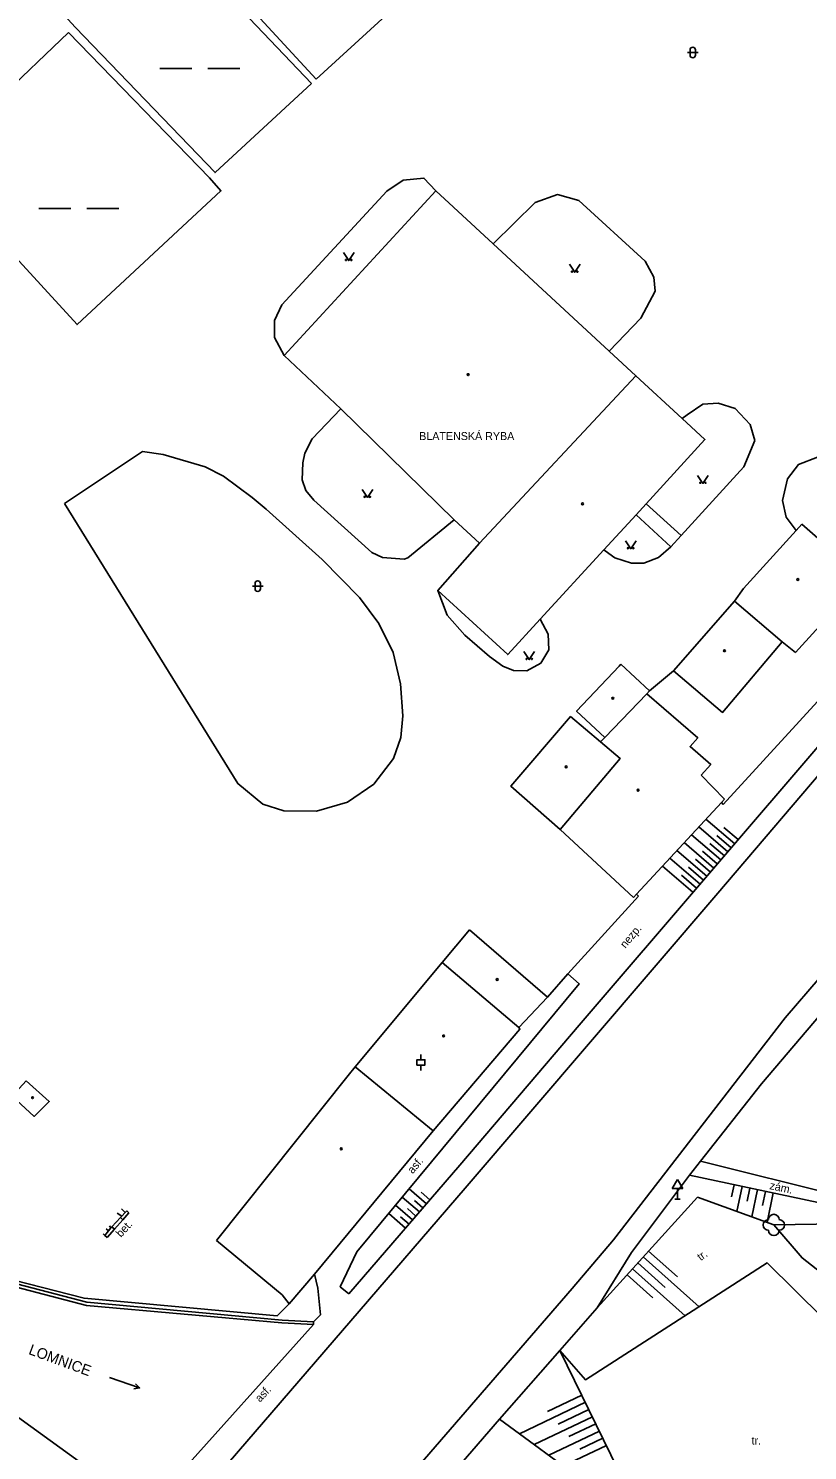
# Model space of a CAD drawing. Extents: x -794191 to -788944, y -1117087 to -1105044.
# Drawn here: x -791703.3 to -791630.3, y -1110947.5 to -1110814.2 of the extents above; entities that cross this region are included whole.
import ezdxf

# ---------------------------------------------------------------- set-up
doc = ezdxf.new("R2010")
doc.units = 0
for name, color, linetype in [('Doplněk polohopisu', 7, 'Continuous'), ('Doplňkové značky', 7, 'Continuous'), ('Hranice - ploty_ zdi', 7, 'Continuous'), ('Komunikace', 7, 'Continuous'), ('Pomocné popisy', 7, 'Continuous'), ('Popisy budov', 7, 'Continuous'), ('Stavební objekty', 7, 'Continuous'), ('Vodstvo', 7, 'Continuous'), ('Výškopis', 7, 'Continuous'), ('Zeleň', 7, 'Continuous'), ('Značky druhů budov', 7, 'Continuous'), ('Značky druhů pozemků', 7, 'Continuous')]:
    doc.layers.add(name, color=color, linetype=linetype)

msp = doc.modelspace()

# ---------------------------------------------------------------- linework, layer by layer
at = {"layer": 'Doplněk polohopisu'}
for p, q in [((-791641.53, -1110850.46), (-791640.07, -1110849.46)), ((-791640.07, -1110849.46), (-791638.64, -1110849.36)), ((-791638.64, -1110849.36), (-791637.04, -1110849.85)), ((-791642.02, -1110850.8), (-791641.53, -1110850.46)), ((-791637.04, -1110849.85), (-791635.63, -1110851.37)), ((-791635.63, -1110851.37), (-791635.2, -1110852.87)), ((-791635.2, -1110852.87), (-791636.24, -1110855.34)), ((-791636.24, -1110855.34), (-791642.12, -1110861.78)), ((-791642.12, -1110861.78), (-791645.4, -1110858.79)), ((-791646.34, -1110859.82), (-791643.08, -1110862.82)), ((-791643.08, -1110862.82), (-791644.22, -1110863.83)), ((-791642.12, -1110861.78), (-791643.08, -1110862.82)), ((-791649.23, -1110863.21), (-791649.37, -1110863.11)), ((-791648.32, -1110863.85), (-791649.23, -1110863.21)), ((-791646.78, -1110864.35), (-791648.32, -1110863.85)), ((-791644.22, -1110863.83), (-791645.6, -1110864.35)), ((-791645.6, -1110864.35), (-791646.78, -1110864.35)), ((-791658.83, -1110874.01), (-791660.08, -1110873.09)), ((-791645.07, -1110876.32), (-791642.84, -1110874.46)), ((-791604.62, -1110877.93), (-791634.58, -1110913.16)), ((-791640.3, -1110920.39), (-791634.58, -1110913.16)), ((-791641.34, -1110921.72), (-791640.3, -1110920.39)), ((-791623.99, -1110924.48), (-791640.3, -1110920.39))]:
    msp.add_line(p, q, dxfattribs=at)
for points in [[(-791680.22, -1110841.61), (-791679.55, -1110840.16), (-791669.69, -1110829.48), (-791668.18, -1110828.47), (-791666.23, -1110828.27), (-791665.12, -1110829.47)], [(-791659.74, -1110834.44), (-791655.8, -1110830.56), (-791653.7, -1110829.82), (-791651.7, -1110830.38), (-791645.49, -1110836.04), (-791644.68, -1110837.55), (-791644.54, -1110838.87), (-791645.89, -1110841.39), (-791648.86, -1110844.49)], [(-791679.34, -1110844.89), (-791680.24, -1110843.22), (-791680.22, -1110841.61)], [(-791677.38, -1110854.05), (-791676.69, -1110852.71), (-791674, -1110849.89)], [(-791699.92, -1110858.78), (-791692.62, -1110853.9), (-791690.66, -1110854.17), (-791686.74, -1110855.33), (-791685.02, -1110856.22), (-791682.33, -1110858.21), (-791681.03, -1110859.29), (-791675.78, -1110864.01), (-791672.28, -1110867.59), (-791670.44, -1110870.01), (-791669.1, -1110872.74), (-791668.41, -1110875.67), (-791668.2, -1110878.65), (-791668.4, -1110880.7), (-791669.08, -1110882.65), (-791670.93, -1110885.08), (-791673.4, -1110886.75), (-791676.3, -1110887.59), (-791679.36, -1110887.56)], [(-791663.39, -1110860.3), (-791667.74, -1110863.87), (-791668.07, -1110863.97), (-791670.11, -1110863.83), (-791671.11, -1110863.37), (-791676.55, -1110858.44), (-791677.29, -1110857.56), (-791677.65, -1110856.56), (-791677.59, -1110854.97), (-791677.38, -1110854.05)], [(-791631.33, -1110861.29), (-791632.25, -1110860.05), (-791632.6, -1110858.5), (-791632.13, -1110856.45), (-791631.11, -1110855.12), (-791629.33, -1110854.41), (-791627.62, -1110854.51), (-791625.82, -1110855.45), (-791617.35, -1110863.84), (-791615.82, -1110862.54)], [(-791679.36, -1110887.56), (-791681.32, -1110886.94), (-791683.66, -1110885.02), (-791699.92, -1110858.78)], [(-791660.08, -1110873.09), (-791662.39, -1110871.12), (-791664.06, -1110869.22), (-791664.93, -1110866.93)], [(-791655.33, -1110869.61), (-791654.57, -1110871.02), (-791654.52, -1110872.48), (-791655.27, -1110873.72), (-791656.59, -1110874.46), (-791657.83, -1110874.43), (-791658.83, -1110874.01)], [(-791652.74, -1110902.86), (-791651.66, -1110903.79), (-791672.5, -1110928.9)], [(-791649.98, -1110934.14), (-791646.78, -1110928.96), (-791641.34, -1110921.72)], [(-791641.34, -1110921.72), (-791623.23, -1110925.55)], [(-791672.5, -1110928.9), (-791674.07, -1110932.17), (-791673.27, -1110932.84)], [(-791675.93, -1110934.81), (-791676.16, -1110932.29), (-791676.47, -1110930.98)]]:
    msp.add_lwpolyline(points, dxfattribs=at)
at = {"layer": 'Doplňkové značky'}
for p, q in [((-791642.45, -1110922.104), (-791642.95, -1110922.97)), ((-791642.95, -1110922.97), (-791641.95, -1110922.97)), ((-791642.45, -1110922.104), (-791641.95, -1110922.97)), ((-791642.45, -1110923.97), (-791642.45, -1110922.97)), ((-791642.7, -1110923.97), (-791642.2, -1110923.97))]:
    msp.add_line(p, q, dxfattribs=at)
at = {"layer": 'Hranice - ploty_ zdi'}
for p, q in [((-791615.82, -1110862.54), (-791638.16, -1110886.96)), ((-791638.34, -1110886.8), (-791638.16, -1110886.96)), ((-791646.3, -1110895.38), (-791646.1, -1110895.56)), ((-791694.56, -1110925.54), (-791695, -1110925.27)), ((-791694.67, -1110925.69), (-791694.56, -1110925.54)), ((-791694.23, -1110925.2), (-791694.57, -1110924.87)), ((-791694.56, -1110925.54), (-791694.23, -1110925.2)), ((-791693.88, -1110925.24), (-791694.44, -1110925.89)), ((-791694.23, -1110925.2), (-791694.08, -1110925.06)), ((-791694.08, -1110925.06), (-791693.88, -1110925.24)), ((-791696.15, -1110927.36), (-791695.8, -1110926.92)), ((-791695.8, -1110926.92), (-791696.01, -1110926.75)), ((-791695.25, -1110926.78), (-791695.93, -1110927.55)), ((-791695.8, -1110926.92), (-791695.59, -1110926.66)), ((-791695.59, -1110926.66), (-791695.7, -1110926.46)), ((-791695.59, -1110926.66), (-791695.47, -1110926.57)), ((-791695.47, -1110926.57), (-791694.67, -1110925.69)), ((-791695.25, -1110926.78), (-791695.47, -1110926.57)), ((-791694.44, -1110925.89), (-791695.25, -1110926.78)), ((-791694.44, -1110925.89), (-791694.67, -1110925.69)), ((-791696.15, -1110927.36), (-791696.31, -1110927.21)), ((-791695.93, -1110927.55), (-791696.15, -1110927.36)), ((-791697.82, -1110933.63), (-791679.51, -1110935.31)), ((-791692.2, -1110953.12), (-791676.58, -1110935.71)), ((-791679.56, -1110935.55), (-791676.58, -1110935.71)), ((-791679.51, -1110935.31), (-791676.57, -1110935.47))]:
    msp.add_line(p, q, dxfattribs=at)
for points in [[(-791673.27, -1110932.84), (-791662.87, -1110920.78), (-791651.66, -1110907.64), (-791627.81, -1110879.83), (-791617.05, -1110867.16), (-791615.8, -1110865.79), (-791615.34, -1110865.3), (-791615.82, -1110862.54)], [(-791654.65, -1110905.02), (-791652.74, -1110902.86), (-791646.1, -1110895.56)], [(-791731.25, -1110922.25), (-791727.47, -1110925.67), (-791719.12, -1110927.86), (-791698.08, -1110933.25), (-791679.99, -1110934.9), (-791678.85, -1110933.77)], [(-791679.56, -1110935.55), (-791697.85, -1110933.93), (-791718.43, -1110928.54), (-791727.94, -1110926.55)], [(-791727.89, -1110926.25), (-791718.37, -1110928.27), (-791697.82, -1110933.63)], [(-791676.58, -1110935.71), (-791676.57, -1110935.47), (-791675.93, -1110934.81)], [(-791649.98, -1110934.14), (-791653.47, -1110938.13), (-791659.13, -1110944.58), (-791670.91, -1110958.19), (-791675.7, -1110963.9)]]:
    msp.add_lwpolyline(points, dxfattribs=at)
at = {"layer": 'Komunikace'}
for p, q in [((-791638.68, -1110895.27), (-791615.72, -1110868.37)), ((-791662.37, -1110922.93), (-791638.68, -1110895.27)), ((-791673.07, -1110935.36), (-791662.37, -1110922.93)), ((-791691.1, -1110956.26), (-791673.07, -1110935.36))]:
    msp.add_line(p, q, dxfattribs=at)
msp.add_lwpolyline([(-791593.34, -1110875.97), (-791594.09, -1110875.43), (-791594.99, -1110874.79), (-791596.84, -1110873.94), (-791598.82, -1110873.61), (-791600.86, -1110873.83), (-791604.09, -1110874.98), (-791606.12, -1110876.48), (-791632.36, -1110906.98), (-791648.45, -1110927.77), (-791652.33, -1110932.32), (-791678.03, -1110962.02), (-791681.06, -1110966.05), (-791681.41, -1110966.76), (-791682.18, -1110968.59), (-791682.75, -1110970.05), (-791682.77, -1110970.51), (-791683.54, -1110975.85), (-791682.45, -1110982.09), (-791680.39, -1110987.26)], dxfattribs=at)
at = {"layer": 'Stavební objekty'}
for p, q in [((-791625.05, -1110865.74), (-791630.8, -1110860.71)), ((-791631.4, -1110872.74), (-791625.05, -1110865.74)), ((-791645.07, -1110876.32), (-791647.76, -1110873.82)), ((-791645.32, -1110876.59), (-791645.07, -1110876.32)), ((-791640.22, -1110884.23), (-791638.03, -1110886.46)), ((-791638.34, -1110886.8), (-791638.03, -1110886.46)), ((-791653.46, -1110889.32), (-791646.59, -1110895.7)), ((-791664.5, -1110901.77), (-791661.94, -1110898.73)), ((-791661.94, -1110898.73), (-791654.65, -1110905.02)), ((-791672.66, -1110911.57), (-791664.5, -1110901.77)), ((-791657.34, -1110907.87), (-791664.5, -1110901.77)), ((-791657.34, -1110907.87), (-791654.65, -1110905.02))]:
    msp.add_line(p, q, dxfattribs=at)
for points in [[(-791665.12, -1110829.47), (-791679.34, -1110844.89), (-791674, -1110849.89), (-791663.39, -1110860.3), (-791661.02, -1110862.48), (-791646.35, -1110846.8), (-791648.86, -1110844.49), (-791659.74, -1110834.44)], [(-791703.53, -1110912.88), (-791704.84, -1110914.31), (-791702.78, -1110916.2), (-791701.35, -1110914.8)]]:
    msp.add_lwpolyline(points, close=True, dxfattribs=at)
for points in [[(-791646.35, -1110846.8), (-791642.02, -1110850.8), (-791639.88, -1110852.77), (-791645.4, -1110858.79), (-791646.34, -1110859.82), (-791649.37, -1110863.11), (-791655.33, -1110869.61), (-791658.37, -1110872.93), (-791664.93, -1110866.93), (-791661.02, -1110862.48)], [(-791630.8, -1110860.71), (-791631.33, -1110861.29), (-791636.25, -1110866.73), (-791637.12, -1110867.92), (-791642.84, -1110874.46)], [(-791637.12, -1110867.92), (-791632.63, -1110871.72), (-791631.4, -1110872.74)], [(-791642.84, -1110874.46), (-791638.23, -1110878.35), (-791632.63, -1110871.72)], [(-791649.28, -1110880.7), (-791651.91, -1110878.23), (-791647.93, -1110874), (-791647.76, -1110873.82)], [(-791653.46, -1110889.32), (-791647.83, -1110882.65), (-791649.67, -1110881.1), (-791649.28, -1110880.7), (-791645.32, -1110876.59), (-791640.55, -1110880.72), (-791641.27, -1110881.55), (-791639.34, -1110883.22), (-791640.22, -1110884.23)], [(-791649.67, -1110881.1), (-791652.48, -1110878.74), (-791658.07, -1110885.27), (-791653.46, -1110889.32)], [(-791638.34, -1110886.8), (-791646.3, -1110895.38), (-791646.59, -1110895.7)], [(-791678.85, -1110933.77), (-791676.47, -1110930.98), (-791665.36, -1110917.57), (-791657.22, -1110908.04), (-791657.34, -1110907.87)], [(-791685.66, -1110927.83), (-791673.32, -1110912.36), (-791672.66, -1110911.57), (-791665.36, -1110917.57)], [(-791685.66, -1110927.83), (-791679.53, -1110932.92), (-791678.85, -1110933.77)]]:
    msp.add_lwpolyline(points, dxfattribs=at)
at = {"layer": 'Vodstvo'}
for p, q in [((-791676.34, -1110818.99), (-791692.87, -1110801.06)), ((-791676.76, -1110819.4), (-791693.61, -1110801.75)), ((-791699.54, -1110814.63), (-791706.12, -1110820.87)), ((-791705.79, -1110943.31), (-791692.2, -1110953.12)), ((-791659.13, -1110944.58), (-791649.69, -1110951.49))]:
    msp.add_line(p, q, dxfattribs=at)
for points in [[(-791682.3, -1110794.3), (-791677.79, -1110796.43), (-791666.83, -1110808.46), (-791666.34, -1110809.33), (-791666.52, -1110810), (-791676.34, -1110818.99)], [(-791693.61, -1110801.75), (-791702.53, -1110810.19), (-791698.88, -1110814.16), (-791685.81, -1110827.76), (-791676.76, -1110819.4)], [(-791699.54, -1110814.63), (-791686.34, -1110828.25), (-791685.25, -1110829.47), (-791698.75, -1110842), (-791712.74, -1110826.76), (-791708.3, -1110822.79), (-791706.12, -1110820.87)]]:
    msp.add_lwpolyline(points, dxfattribs=at)
at = {"layer": 'Výškopis'}
for p, q in [((-791637.74, -1110891.41), (-791640.46, -1110889.08)), ((-791637.09, -1110890.65), (-791639.78, -1110888.34)), ((-791636.76, -1110890.27), (-791638.1, -1110889.12)), ((-791639.04, -1110892.93), (-791641.82, -1110890.55)), ((-791638.39, -1110892.17), (-791641.14, -1110889.81)), ((-791638.06, -1110891.79), (-791639.43, -1110890.62)), ((-791637.41, -1110891.03), (-791638.76, -1110889.87)), ((-791640.34, -1110894.44), (-791643.18, -1110892.02)), ((-791639.69, -1110893.69), (-791642.5, -1110891.28)), ((-791639.37, -1110893.31), (-791640.76, -1110892.11)), ((-791638.72, -1110892.55), (-791640.1, -1110891.36)), ((-791641, -1110895.2), (-791643.86, -1110892.75)), ((-791640.67, -1110894.82), (-791642.09, -1110893.6)), ((-791640.02, -1110894.06), (-791641.43, -1110892.86)), ((-791637.14, -1110922.61), (-791637.38, -1110923.73)), ((-791636.4, -1110922.76), (-791636.9, -1110925.12)), ((-791635.67, -1110922.92), (-791635.93, -1110924.15)), ((-791666.64, -1110925.16), (-791668.25, -1110923.78)), ((-791665.99, -1110924.4), (-791667.61, -1110923)), ((-791666.32, -1110924.78), (-791667.12, -1110924.08)), ((-791665.66, -1110924.02), (-791666.48, -1110923.32)), ((-791640.59, -1110923.78), (-791649.98, -1110934.14)), ((-791633.42, -1110926.38), (-791640.59, -1110923.78)), ((-791634.94, -1110923.07), (-791635.48, -1110925.63)), ((-791634.2, -1110923.23), (-791634.48, -1110924.56)), ((-791633.47, -1110923.38), (-791634.05, -1110926.15)), ((-791667.95, -1110926.67), (-791669.52, -1110925.31)), ((-791667.3, -1110925.91), (-791668.88, -1110924.54)), ((-791667.62, -1110926.29), (-791668.41, -1110925.61)), ((-791666.97, -1110925.54), (-791667.77, -1110924.85)), ((-791645.67, -1110929.38), (-791640.43, -1110934.05)), ((-791645.17, -1110928.83), (-791642.45, -1110931.25)), ((-791646.68, -1110930.5), (-791641.74, -1110934.89)), ((-791646.18, -1110929.94), (-791643.6, -1110932.23)), ((-791647.18, -1110931.05), (-791644.76, -1110933.21)), ((-791651.42, -1110942.33), (-791654.65, -1110943.86)), ((-791651.09, -1110943), (-791657.28, -1110945.94)), ((-791650.76, -1110943.67), (-791653.64, -1110945.04)), ((-791650.43, -1110944.35), (-791655.9, -1110946.94)), ((-791650.1, -1110945.02), (-791652.63, -1110946.22)), ((-791649.77, -1110945.7), (-791654.52, -1110947.95)), ((-791649.45, -1110946.37), (-791651.62, -1110947.4)), ((-791649.12, -1110947.04), (-791653.15, -1110948.96))]:
    msp.add_line(p, q, dxfattribs=at)
for points in [[(-791614.76, -1110942.03), (-791630.77, -1110929.47), (-791633.42, -1110926.38), (-791623.48, -1110926.22)], [(-791617.59, -1110946.13), (-791626.16, -1110937.71), (-791634.03, -1110929.93), (-791651.08, -1110940.89), (-791653.47, -1110938.13)], [(-791653.47, -1110938.13), (-791648, -1110949.33), (-791638.43, -1110957.25), (-791623.08, -1110962.53), (-791620.8, -1110960.54), (-791617.59, -1110946.13)]]:
    msp.add_lwpolyline(points, dxfattribs=at)
at = {"layer": 'Zeleň'}
msp.add_circle((-791633.42, -1110926.38), 0.0005, dxfattribs=at)
for centre, start, end in [((-791633.42, -1110925.88), 0, 179.99999), ((-791633.92, -1110926.38), 89.99999, 269.99999), ((-791633.42, -1110926.88), 179.99999, 359.99999), ((-791632.92, -1110926.38), 270, 89.99999)]:
    msp.add_arc(centre, 0.5, start, end, dxfattribs=at)
at = {"layer": 'Značky druhů budov'}
for centre in [(-791662.08, -1110846.69), (-791651.35, -1110858.8), (-791631.17, -1110865.89), (-791638.05, -1110872.56), (-791648.52, -1110877.02), (-791652.89, -1110883.45), (-791646.15, -1110885.63), (-791659.35, -1110903.38), (-791664.38, -1110908.67), (-791702.91, -1110914.45), (-791673.97, -1110919.24)]:
    msp.add_circle(centre, 0.0875, dxfattribs=at)
at = {"layer": 'Značky druhů pozemků'}
for p, q in [((-791641.27, -1110816.75), (-791641.27, -1110816.25)), ((-791640.77, -1110816.75), (-791640.77, -1110816.25)), ((-791641.52, -1110816.5), (-791640.52, -1110816.5)), ((-791690.98, -1110818.01), (-791687.98, -1110818.01)), ((-791686.48, -1110818.01), (-791683.48, -1110818.01)), ((-791702.34, -1110831.13), (-791699.34, -1110831.13)), ((-791697.84, -1110831.13), (-791694.84, -1110831.13)), ((-791682.31, -1110866.51), (-791681.31, -1110866.51)), ((-791682.06, -1110866.76), (-791682.06, -1110866.26)), ((-791681.56, -1110866.76), (-791681.56, -1110866.26)), ((-791666.51, -1110910.9), (-791666.51, -1110910.4)), ((-791666.51, -1110911.9), (-791666.51, -1110911.4)), ((-791695.718, -1110940.681), (-791692.883, -1110941.658))]:
    msp.add_line(p, q, dxfattribs=at)
for points in [[(-791673.78, -1110835.25), (-791673.28, -1110836), (-791672.78, -1110835.25)], [(-791652.59, -1110836.34), (-791652.09, -1110837.09), (-791651.59, -1110836.34)], [(-791640.57, -1110856.13), (-791640.07, -1110856.88), (-791639.57, -1110856.13)], [(-791672.03, -1110857.44), (-791671.53, -1110858.19), (-791671.03, -1110857.44)], [(-791647.34, -1110862.25), (-791646.84, -1110863), (-791646.34, -1110862.25)], [(-791656.85, -1110872.64), (-791656.35, -1110873.39), (-791655.85, -1110872.64)], [(-791693.274, -1110941.259), (-791692.883, -1110941.658), (-791693.437, -1110941.732)]]:
    msp.add_lwpolyline(points, dxfattribs=at)
msp.add_lwpolyline([(-791666.885, -1110911.4), (-791666.135, -1110911.4), (-791666.135, -1110910.9), (-791666.885, -1110910.9)], close=True, dxfattribs=at)
for centre in [(-791673.53, -1110835.95), (-791673.03, -1110835.95), (-791652.34, -1110837.04), (-791651.84, -1110837.04), (-791640.32, -1110856.83), (-791639.82, -1110856.83), (-791671.78, -1110858.14), (-791671.28, -1110858.14), (-791647.09, -1110862.95), (-791646.59, -1110862.95), (-791656.6, -1110873.34), (-791656.1, -1110873.34)]:
    msp.add_circle(centre, 0.05, dxfattribs=at)
for centre, start, end in [((-791641.02, -1110816.25), 0, 179.99999), ((-791641.02, -1110816.75), 179.99999, 359.99999), ((-791681.81, -1110866.26), 0, 179.99999), ((-791681.81, -1110866.76), 179.99999, 359.99999)]:
    msp.add_arc(centre, 0.25, start, end, dxfattribs=at)

# ---------------------------------------------------------------- texts
at = {"layer": 'Pomocné popisy'}
for s, rotation, p in [('nezp.', 50.01101, (-791647.34, -1110900.5)), ('asf.', 49.76173, (-791667.28, -1110921.64)), ('zám.', 348.05873, (-791633.87, -1110923.01)), ('bet.', 47.42476, (-791694.628, -1110927.593)), ('tr.', 36.18596, (-791640.271, -1110929.778)), ('asf.', 46.98728, (-791681.59, -1110943.04))]:
    msp.add_text(s, height=0.75, rotation=rotation, dxfattribs=at).set_placement(p)
msp.add_text('tr.', height=0.75, dxfattribs=at).set_placement((-791635.51, -1110946.96))
at = {"layer": 'Popisy budov'}
msp.add_text('BLATENSKÁ RYBA', height=0.75, dxfattribs=at).set_placement((-791666.67, -1110852.82))
at = {"layer": 'Vodstvo'}
msp.add_text('LOMNICE', height=1, rotation=339.74007, dxfattribs=at).set_placement((-791703.36, -1110938.46))

doc.saveas('drawing.dxf')
